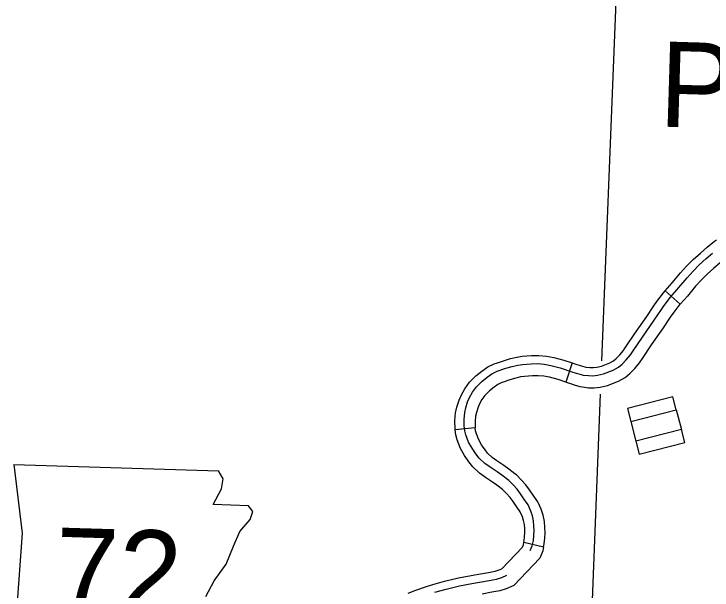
# Model space of a CAD drawing. Extents: x 653372 to 905732, y 627442 to 787275.
# Drawn here: x 707426 to 712613, y 778707 to 782991 of the extents above; entities that cross this region are included whole.
import ezdxf

# ---------------------------------------------------------------- set-up
doc = ezdxf.new("R2010")
doc.units = 0
for name, color, linetype in [('21', 7, 'Continuous'), ('31', 7, 'Continuous'), ('5', 7, 'Continuous'), ('57', 7, 'Continuous'), ('8', 7, 'Continuous')]:
    doc.layers.add(name, color=color, linetype=linetype)

msp = doc.modelspace()

# ---------------------------------------------------------------- linework, layer by layer
at = {"layer": '21'}
for p, q in [((707425.5, 779640.5), (707486.4, 779130.9)), ((708979.5, 779534.6), (708946.2, 779594.1)), ((708968.7, 779458.8), (708979.5, 779534.6)), ((708906, 779342.2), (708968.7, 779458.8)), ((709168.1, 779334.3), (708906, 779342.2)), ((709200.7, 779291), (709168.1, 779334.3)), ((709182, 779232.4), (709200.7, 779291)), ((709103.1, 779141.6), (709182, 779232.4)), ((707486.4, 779130.9), (707429.4, 778362.5)), ((709057.5, 779033), (709103.1, 779141.6)), ((709002.7, 778899.2), (709057.5, 779033)), ((708914.3, 778774.9), (709002.7, 778899.2)), ((708851.6, 778658.3), (708914.3, 778774.9))]:
    msp.add_line(p, q, dxfattribs=at)
msp.add_lwpolyline([(707425.5, 779640.5), (708946.2, 779594.1)], dxfattribs=at)
at = {"layer": '31'}
for p, q in [((712377.3, 780832.7), (712263.7, 780930.7)), ((712263.7, 780930.7), (712263.7, 780930.7)), ((711574.5, 780395.4), (711527.6, 780252.9)), ((710853.9, 779913.6), (710704.8, 779897.1)), ((710704.8, 779897.1), (710704.8, 779897.1)), ((711215.5, 779062.8), (711361.8, 779029.4))]:
    msp.add_line(p, q, dxfattribs=at)
for points in [[(712263.7, 780930.7), (712315.9, 780991.2), (712378.9, 781064.8), (712424.4, 781114.8), (712473, 781164.3), (712526.6, 781213.2), (712576.6, 781256.2), (712632.2, 781300.4), (712647.3, 781312.3)], [(711655.6, 780305.3), (711694.2, 780301.1), (711727.2, 780300.1), (711762.5, 780303.7), (711806, 780314.1), (711878.6, 780341.9), (711917, 780364.2), (711945.2, 780387.8), (711976.1, 780419.4), (712006.8, 780456.7), (712028, 780486.1), (712095.2, 780586.4), (712183, 780714.1), (712236.5, 780793.3), (712256.7, 780822.7), (712303.5, 780884.3), (712366, 780956.8), (712428.5, 781029.7), (712472.2, 781077.8), (712518.4, 781124.7), (712569.7, 781171.6), (712617.7, 781212.9)], [(712739.9, 781194.3), (712725.2, 781182.8), (712672.3, 781140.6), (712626.1, 781101), (712577.1, 781056.2), (712533.4, 781011.7), (712491.4, 780965.6), (712429.6, 780893.4), (712377.3, 780832.7)], [(711957.5, 780492.8), (711973.2, 780514.5), (712039.8, 780614.1), (712127.7, 780741.9), (712181.3, 780821.1), (712202.6, 780852.2), (712251.9, 780917), (712263.7, 780930.7)], [(712079.1, 780405), (712096.3, 780428.8), (712163.9, 780529.8), (712251.7, 780657.4), (712305.2, 780736.6), (712324.2, 780764.3), (712368.5, 780822.5), (712377.3, 780832.7)], [(711574.5, 780395.4), (711602, 780386.3), (711632, 780376), (711666.6, 780367), (711675.3, 780364.9), (711706.1, 780361.5), (711731.3, 780360.8), (711756.7, 780363.3), (711790.5, 780371.4), (711852.9, 780395.3), (711880.5, 780411.3), (711900.9, 780428.4), (711927, 780455.1), (711954.1, 780488), (711957.5, 780492.9)], [(711012, 780394.8), (711064, 780412.6), (711115.6, 780428.1), (711161.9, 780438.7), (711201.5, 780445.1), (711272.3, 780450.8), (711326.6, 780450.9), (711382.7, 780445.7), (711437.9, 780435.5), (711512.5, 780415.8), (711574.5, 780395.4)], [(710704.8, 779897.1), (710703.6, 779908), (710702.3, 779964.4), (710707.7, 780024.1), (710717.1, 780066.7), (710733.4, 780119.3), (710750.7, 780158.3), (710776.1, 780203.9), (710811.7, 780252.5), (710858.9, 780298.6), (710901.9, 780335.3), (710946.9, 780366.2), (710994.3, 780388.8), (711012, 780394.8)], [(711262.4, 779000.5), (711276.1, 779035.2), (711285.5, 779076.2), (711288.6, 779111.9), (711290.2, 779149), (711289.7, 779182.1), (711286.8, 779220.4), (711278.3, 779258.9), (711266.6, 779294.3), (711245.6, 779340.3), (711220.3, 779377.8), (711188.5, 779423.1), (711164.6, 779456.4), (711134.5, 779489.9), (711103.4, 779520.8), (711052.2, 779561.1), (711017.1, 779585.8), (710965.1, 779620), (710925.3, 779648.6), (710883.2, 779688.6), (710858.7, 779719.9), (710830.9, 779760.9), (710804.3, 779805.5), (710784.5, 779860.6), (710775.8, 779891.1), (710771.8, 779927.4), (710770.7, 779976.3), (710775.3, 780027.1), (710783, 780062), (710797, 780107.4), (710811.1, 780139.2), (710832.7, 780177.8), (710861.8, 780217.7), (710902.7, 780257.7), (710940.9, 780290.1), (710977.8, 780315.5), (711016, 780333.7), (711080.3, 780355.7), (711128, 780370.1), (711169.6, 780379.5), (711203.8, 780385.1), (711268.6, 780390.3), (711316.5, 780390.4), (711365.7, 780385.8), (711414.8, 780376.7), (711484.5, 780358.3), (711571.3, 780329.8), (711603.6, 780318.6), (711641.7, 780308.7), (711655.6, 780305.3)], [(711527.6, 780252.9), (711554.1, 780244.2), (711588.6, 780232.3), (711630.1, 780221.5), (711649.4, 780216.8), (711695.7, 780211.8), (711736.5, 780210.5), (711781.7, 780215), (711835, 780227.8), (711917.8, 780259.6), (711966.9, 780288.1), (712002.9, 780318.2), (712038.7, 780354.8), (712072.9, 780396.4), (712079.1, 780405)], [(711527.6, 780252.9), (711469.9, 780271.9), (711405.1, 780289), (711362.1, 780297), (711319.8, 780300.9), (711278.4, 780300.8), (711219.6, 780296.1), (711190.6, 780291.4), (711153.9, 780283), (711109.9, 780269.8), (711060.6, 780252.9)], [(711060.6, 780252.9), (711051.1, 780249.7), (711022.1, 780235.9), (710993.3, 780216), (710960, 780187.8), (710925.4, 780153.9), (710902.6, 780122.7), (710885, 780091.3), (710874.1, 780066.5), (710862.2, 780028.3), (710856.3, 780001.1), (710852.5, 779959.3), (710853.4, 779917.9), (710853.9, 779913.6)], [(711148.8, 779571.4), (711103.7, 779606.8), (711066, 779633.3), (711014.4, 779667.3), (710979.9, 779692.1), (710945.6, 779724.7), (710926.1, 779749.6), (710900.9, 779786.8), (710879.1, 779823.2), (710862.7, 779869.1), (710856.3, 779891.2), (710853.9, 779913.6)], [(711056.1, 779453.4), (711014.1, 779486.4), (710981.6, 779509.3), (710929.3, 779543.7), (710884, 779576.3), (710834.3, 779623.5), (710804.8, 779661.2), (710774.3, 779706.2), (710742.8, 779758.9), (710719.8, 779823.1), (710708.6, 779862.1), (710704.8, 779897.1)], [(711361.8, 779029.4), (711366.5, 779050), (711370.2, 779092.5), (711372, 779133.5), (711371.4, 779171.1), (711367.9, 779217), (711357.4, 779264.2), (711343.3, 779307.3), (711317.9, 779362.6), (711288.7, 779405.9), (711256.4, 779452), (711229.8, 779489), (711195.7, 779527), (711159.9, 779562.6), (711148.8, 779571.4)], [(711215.5, 779062.8), (711218, 779073.3), (711220.5, 779102.3), (711221.9, 779135.6), (711221.5, 779164.2), (711219.1, 779194.9), (711212.6, 779224.5), (711203.4, 779252.5), (711186.7, 779289), (711165.2, 779320.8), (711134.1, 779365.2), (711112.8, 779394.8), (711086.8, 779423.7), (711060.3, 779450.1), (711056.1, 779453.4)], [(710878.2, 778825.2), (710951.8, 778837.8), (711000.6, 778846.1), (711031, 778856), (711051.6, 778865), (711204.7, 779027), (711211, 779043), (711215.5, 779062.8)], [(711361.8, 779029.4), (711354.7, 778998.4), (711333.5, 778945), (711139.6, 778739.6), (711084.3, 778715.6), (711036.6, 778700), (710977, 778690), (710903.7, 778677.4)], [(710355.5, 778684.8), (710412, 778706.2), (710492, 778734.5), (710538.3, 778748.5), (710624.7, 778772.6), (710728, 778797.6), (710822.3, 778815.6), (710878.2, 778825.2)], [(710552.5, 778691), (710636.9, 778714.5), (710737.2, 778738.7), (710829, 778756.3), (710957.7, 778778.4), (711011.9, 778787.5), (711050.9, 778800.3), (711088.9, 778816.8)]]:
    msp.add_lwpolyline(points, dxfattribs=at)
at = {"layer": '5'}
for points in [[(711920.2, 783647.1), (711791.9, 780410.8)], [(711782.1, 780164.6), (711711.2, 778376.3)]]:
    msp.add_lwpolyline(points, dxfattribs=at)
at = {"layer": '57'}
for p, q in [((712347.7, 780046.5), (712385, 779901.3)), ((712008.7, 779959.3), (712046.1, 779814.1))]:
    msp.add_line(p, q, dxfattribs=at)
for points in [[(711983.8, 780056.2), (712008.7, 779959.3), (712347.7, 780046.5), (712322.7, 780143.4)], [(712410, 779804.4), (712385, 779901.3), (712046.1, 779814.1), (712071, 779717.2)]]:
    msp.add_lwpolyline(points, close=True, dxfattribs=at)

# ---------------------------------------------------------------- texts
at = {"layer": '21'}
msp.add_text('72', height=633.6, rotation=358.28, dxfattribs=at).set_placement((707723, 778539))
at = {"layer": '8'}
msp.add_text('PEA RIDGE', height=633.6, rotation=358.28, dxfattribs=at).set_placement((712213.4, 782153.8))

doc.saveas('drawing.dxf')
